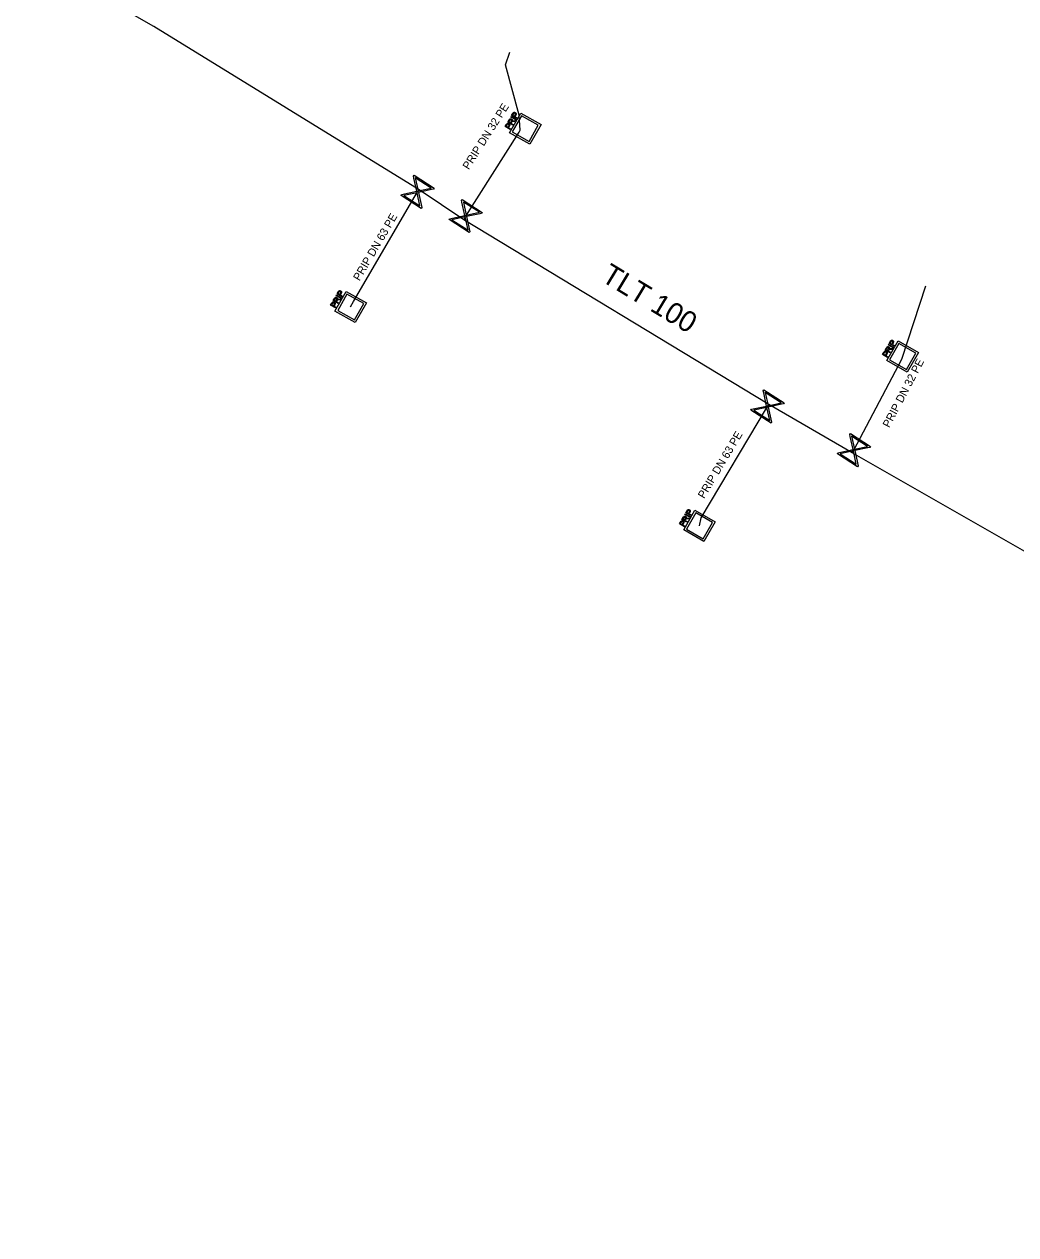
# Model space of a CAD drawing. Extents: x -643842 to -636370, y -1119190 to -1110210.
# Drawn here: x -642004.6 to -641942.7, y -1113730.9 to -1113655.3 of the extents above; entities that cross this region are included whole.
import ezdxf

# ---------------------------------------------------------------- set-up
doc = ezdxf.new("R2010")
doc.units = 0
for name, color, linetype in [('22', 7, 'Continuous'), ('Default', 7, 'Continuous'), ('Level 16', 7, 'Continuous'), ('Level 18', 7, 'Continuous'), ('Level 20', 7, 'Continuous'), ('Level 21', 7, 'Continuous'), ('Level 23', 7, 'Continuous')]:
    doc.layers.add(name, color=color, linetype=linetype)

msp = doc.modelspace()

# ---------------------------------------------------------------- linework, layer by layer
at = {"layer": 'Default'}
for points in [[(-641974.372, -1113661.322), (-641974.348, -1113661.281), (-641974.327, -1113661.264), (-641974.306, -1113661.247), (-641974.278, -1113661.247), (-641974.249, -1113661.246), (-641974.224, -1113661.261), (-641974.19, -1113661.28), (-641974.18, -1113661.314), (-641974.17, -1113661.348), (-641974.189, -1113661.396), (-641974.171, -1113661.385), (-641974.159, -1113661.381), (-641974.133, -1113661.372), (-641974.098, -1113661.37)], [(-641974.239, -1113661.41), (-641974.222, -1113661.381), (-641974.219, -1113661.362), (-641974.216, -1113661.343), (-641974.224, -1113661.327), (-641974.232, -1113661.312), (-641974.248, -1113661.303), (-641974.269, -1113661.291), (-641974.293, -1113661.299), (-641974.316, -1113661.306), (-641974.336, -1113661.341)], [(-641974.143, -1113660.926), (-641974.126, -1113660.895), (-641974.113, -1113660.88), (-641974.096, -1113660.86), (-641974.076, -1113660.85), (-641974.057, -1113660.84), (-641974.032, -1113660.842), (-641974.008, -1113660.844), (-641973.985, -1113660.857), (-641973.945, -1113660.88), (-641973.932, -1113660.921), (-641973.919, -1113660.961), (-641973.957, -1113661.027)], [(-641973.993, -1113661.006), (-641973.97, -1113660.966), (-641973.975, -1113660.941), (-641973.98, -1113660.916), (-641974.008, -1113660.9), (-641974.027, -1113660.889), (-641974.046, -1113660.891), (-641974.065, -1113660.893), (-641974.079, -1113660.906), (-641974.088, -1113660.915), (-641974.104, -1113660.944)], [(-641974.542, -1113661.621), (-641974.525, -1113661.591), (-641974.512, -1113661.575), (-641974.495, -1113661.556), (-641974.475, -1113661.546), (-641974.456, -1113661.536), (-641974.431, -1113661.538), (-641974.407, -1113661.54), (-641974.384, -1113661.553), (-641974.344, -1113661.576), (-641974.331, -1113661.616), (-641974.318, -1113661.657), (-641974.356, -1113661.722)], [(-641974.392, -1113661.702), (-641974.369, -1113661.662), (-641974.374, -1113661.637), (-641974.38, -1113661.612), (-641974.407, -1113661.596), (-641974.426, -1113661.585), (-641974.445, -1113661.587), (-641974.465, -1113661.588), (-641974.478, -1113661.602), (-641974.487, -1113661.611), (-641974.504, -1113661.639)], [(-641974.1, -1113661.42), (-641974.139, -1113661.422), (-641974.16, -1113661.425), (-641974.182, -1113661.428), (-641974.193, -1113661.434), (-641974.204, -1113661.441), (-641974.212, -1113661.449), (-641974.218, -1113661.454), (-641974.227, -1113661.47)], [(-641985.272, -1113672.462), (-641985.248, -1113672.421), (-641985.227, -1113672.404), (-641985.206, -1113672.387), (-641985.178, -1113672.387), (-641985.149, -1113672.386), (-641985.124, -1113672.401), (-641985.09, -1113672.42), (-641985.08, -1113672.454), (-641985.07, -1113672.488), (-641985.089, -1113672.536), (-641985.071, -1113672.525), (-641985.059, -1113672.521), (-641985.033, -1113672.512), (-641984.998, -1113672.51)], [(-641985.139, -1113672.55), (-641985.122, -1113672.521), (-641985.119, -1113672.502), (-641985.116, -1113672.483), (-641985.124, -1113672.467), (-641985.132, -1113672.452), (-641985.148, -1113672.443), (-641985.169, -1113672.431), (-641985.193, -1113672.439), (-641985.216, -1113672.446), (-641985.236, -1113672.481)], [(-641985, -1113672.56), (-641985.039, -1113672.562), (-641985.06, -1113672.565), (-641985.082, -1113672.568), (-641985.093, -1113672.574), (-641985.104, -1113672.581), (-641985.112, -1113672.589), (-641985.118, -1113672.594), (-641985.127, -1113672.61)], [(-641985.043, -1113672.066), (-641985.026, -1113672.035), (-641985.013, -1113672.02), (-641984.996, -1113672), (-641984.976, -1113671.99), (-641984.957, -1113671.98), (-641984.932, -1113671.982), (-641984.908, -1113671.984), (-641984.885, -1113671.997), (-641984.845, -1113672.02), (-641984.832, -1113672.061), (-641984.819, -1113672.101), (-641984.857, -1113672.167)], [(-641984.893, -1113672.146), (-641984.87, -1113672.106), (-641984.875, -1113672.081), (-641984.88, -1113672.056), (-641984.908, -1113672.04), (-641984.927, -1113672.029), (-641984.946, -1113672.031), (-641984.965, -1113672.033), (-641984.979, -1113672.046), (-641984.988, -1113672.055), (-641985.004, -1113672.084)], [(-641985.442, -1113672.761), (-641985.425, -1113672.731), (-641985.412, -1113672.715), (-641985.395, -1113672.696), (-641985.375, -1113672.686), (-641985.356, -1113672.676), (-641985.331, -1113672.678), (-641985.307, -1113672.68), (-641985.284, -1113672.693), (-641985.244, -1113672.716), (-641985.231, -1113672.756), (-641985.218, -1113672.797), (-641985.256, -1113672.862)], [(-641985.292, -1113672.842), (-641985.269, -1113672.802), (-641985.274, -1113672.777), (-641985.28, -1113672.752), (-641985.307, -1113672.736), (-641985.326, -1113672.725), (-641985.345, -1113672.727), (-641985.365, -1113672.728), (-641985.378, -1113672.742), (-641985.387, -1113672.751), (-641985.404, -1113672.779)], [(-641950.812, -1113675.552), (-641950.788, -1113675.511), (-641950.767, -1113675.494), (-641950.746, -1113675.477), (-641950.718, -1113675.477), (-641950.689, -1113675.476), (-641950.664, -1113675.491), (-641950.63, -1113675.51), (-641950.62, -1113675.544), (-641950.61, -1113675.578), (-641950.629, -1113675.626), (-641950.611, -1113675.615), (-641950.599, -1113675.611), (-641950.573, -1113675.602), (-641950.538, -1113675.6)], [(-641950.679, -1113675.64), (-641950.662, -1113675.611), (-641950.659, -1113675.592), (-641950.656, -1113675.573), (-641950.664, -1113675.557), (-641950.672, -1113675.542), (-641950.688, -1113675.533), (-641950.709, -1113675.521), (-641950.733, -1113675.529), (-641950.756, -1113675.536), (-641950.776, -1113675.571)], [(-641950.54, -1113675.65), (-641950.579, -1113675.652), (-641950.6, -1113675.655), (-641950.622, -1113675.658), (-641950.633, -1113675.664), (-641950.644, -1113675.671), (-641950.652, -1113675.679), (-641950.658, -1113675.684), (-641950.667, -1113675.7)], [(-641950.583, -1113675.156), (-641950.566, -1113675.125), (-641950.553, -1113675.11), (-641950.536, -1113675.09), (-641950.516, -1113675.08), (-641950.497, -1113675.07), (-641950.472, -1113675.072), (-641950.448, -1113675.074), (-641950.425, -1113675.087), (-641950.385, -1113675.11), (-641950.372, -1113675.151), (-641950.359, -1113675.191), (-641950.397, -1113675.257)], [(-641950.433, -1113675.236), (-641950.41, -1113675.196), (-641950.415, -1113675.171), (-641950.42, -1113675.146), (-641950.448, -1113675.13), (-641950.467, -1113675.119), (-641950.486, -1113675.121), (-641950.505, -1113675.123), (-641950.519, -1113675.136), (-641950.528, -1113675.145), (-641950.544, -1113675.174)], [(-641950.982, -1113675.851), (-641950.965, -1113675.821), (-641950.952, -1113675.805), (-641950.935, -1113675.786), (-641950.915, -1113675.776), (-641950.896, -1113675.766), (-641950.871, -1113675.768), (-641950.847, -1113675.77), (-641950.824, -1113675.783), (-641950.784, -1113675.806), (-641950.771, -1113675.846), (-641950.758, -1113675.887), (-641950.796, -1113675.952)], [(-641950.832, -1113675.932), (-641950.809, -1113675.892), (-641950.814, -1113675.867), (-641950.82, -1113675.842), (-641950.847, -1113675.826), (-641950.866, -1113675.815), (-641950.885, -1113675.817), (-641950.905, -1113675.818), (-641950.918, -1113675.832), (-641950.927, -1113675.841), (-641950.944, -1113675.869)], [(-641963.502, -1113686.132), (-641963.478, -1113686.091), (-641963.457, -1113686.074), (-641963.436, -1113686.057), (-641963.408, -1113686.057), (-641963.379, -1113686.056), (-641963.354, -1113686.071), (-641963.32, -1113686.09), (-641963.31, -1113686.124), (-641963.3, -1113686.158), (-641963.319, -1113686.206), (-641963.301, -1113686.195), (-641963.289, -1113686.191), (-641963.263, -1113686.182), (-641963.228, -1113686.18)], [(-641963.369, -1113686.22), (-641963.352, -1113686.191), (-641963.349, -1113686.172), (-641963.346, -1113686.153), (-641963.354, -1113686.137), (-641963.362, -1113686.122), (-641963.378, -1113686.113), (-641963.399, -1113686.101), (-641963.423, -1113686.109), (-641963.446, -1113686.116), (-641963.466, -1113686.151)], [(-641963.23, -1113686.23), (-641963.269, -1113686.232), (-641963.29, -1113686.235), (-641963.312, -1113686.238), (-641963.323, -1113686.244), (-641963.334, -1113686.251), (-641963.342, -1113686.259), (-641963.348, -1113686.264), (-641963.357, -1113686.28)], [(-641963.273, -1113685.736), (-641963.256, -1113685.705), (-641963.243, -1113685.69), (-641963.226, -1113685.67), (-641963.206, -1113685.66), (-641963.187, -1113685.65), (-641963.162, -1113685.652), (-641963.138, -1113685.654), (-641963.115, -1113685.667), (-641963.075, -1113685.69), (-641963.062, -1113685.731), (-641963.049, -1113685.771), (-641963.087, -1113685.837)], [(-641963.123, -1113685.816), (-641963.1, -1113685.776), (-641963.105, -1113685.751), (-641963.11, -1113685.726), (-641963.138, -1113685.71), (-641963.157, -1113685.699), (-641963.176, -1113685.701), (-641963.195, -1113685.703), (-641963.209, -1113685.716), (-641963.218, -1113685.725), (-641963.234, -1113685.754)], [(-641963.672, -1113686.431), (-641963.655, -1113686.401), (-641963.642, -1113686.385), (-641963.625, -1113686.366), (-641963.605, -1113686.356), (-641963.586, -1113686.346), (-641963.561, -1113686.348), (-641963.537, -1113686.35), (-641963.514, -1113686.363), (-641963.474, -1113686.386), (-641963.461, -1113686.426), (-641963.448, -1113686.467), (-641963.486, -1113686.532)], [(-641963.522, -1113686.512), (-641963.499, -1113686.472), (-641963.504, -1113686.447), (-641963.51, -1113686.422), (-641963.537, -1113686.406), (-641963.556, -1113686.395), (-641963.575, -1113686.397), (-641963.595, -1113686.398), (-641963.608, -1113686.412), (-641963.617, -1113686.421), (-641963.634, -1113686.449)]]:
    msp.add_open_spline(points, degree=3, dxfattribs=at)
at = {"layer": 'Level 16'}
for points in [[(-641980.304, -1113664.773), (-641979.043, -1113665.586), (-641979.079, -1113665.641), (-641979.205, -1113665.664), (-641980.026, -1113665.843), (-641979.82, -1113666.791), (-641979.856, -1113666.847), (-641981.117, -1113666.034), (-641981.081, -1113665.979), (-641980.131, -1113665.775), (-641980.31, -1113664.955), (-641980.34, -1113664.829), (-641980.304, -1113664.773)], [(-641980.223, -1113664.937), (-641980.045, -1113665.757), (-641979.227, -1113665.579), (-641980.223, -1113664.937)], [(-641979.933, -1113666.685), (-641980.112, -1113665.862), (-641980.934, -1113666.04), (-641979.933, -1113666.685)], [(-641977.304, -1113666.283), (-641976.043, -1113667.096), (-641976.079, -1113667.151), (-641976.205, -1113667.174), (-641977.026, -1113667.353), (-641976.82, -1113668.301), (-641976.856, -1113668.357), (-641978.117, -1113667.544), (-641978.081, -1113667.489), (-641977.131, -1113667.285), (-641977.31, -1113666.465), (-641977.34, -1113666.339), (-641977.304, -1113666.283)], [(-641977.223, -1113666.447), (-641977.045, -1113667.267), (-641976.227, -1113667.089), (-641977.223, -1113666.447)], [(-641976.933, -1113668.195), (-641977.112, -1113667.372), (-641977.934, -1113667.55), (-641976.933, -1113668.195)], [(-641958.464, -1113678.183), (-641957.203, -1113678.996), (-641957.239, -1113679.051), (-641957.365, -1113679.074), (-641958.186, -1113679.253), (-641957.98, -1113680.201), (-641958.016, -1113680.257), (-641959.277, -1113679.444), (-641959.241, -1113679.389), (-641958.291, -1113679.185), (-641958.47, -1113678.365), (-641958.5, -1113678.239), (-641958.464, -1113678.183)], [(-641958.383, -1113678.347), (-641958.205, -1113679.167), (-641957.387, -1113678.989), (-641958.383, -1113678.347)], [(-641958.093, -1113680.095), (-641958.272, -1113679.272), (-641959.094, -1113679.45), (-641958.093, -1113680.095)], [(-641953.064, -1113680.903), (-641951.803, -1113681.716), (-641951.839, -1113681.771), (-641951.965, -1113681.794), (-641952.786, -1113681.973), (-641952.58, -1113682.921), (-641952.616, -1113682.977), (-641953.877, -1113682.164), (-641953.841, -1113682.109), (-641952.891, -1113681.905), (-641953.07, -1113681.085), (-641953.1, -1113680.959), (-641953.064, -1113680.903)], [(-641952.983, -1113681.067), (-641952.805, -1113681.887), (-641951.987, -1113681.709), (-641952.983, -1113681.067)], [(-641952.693, -1113682.815), (-641952.872, -1113681.992), (-641953.694, -1113682.17), (-641952.693, -1113682.815)]]:
    msp.add_lwpolyline(points, dxfattribs=at)
at = {"layer": 'Level 18'}
for points in [[(-641974.139, -1113661.638), (-641974.45, -1113661.46), (-641974.372, -1113661.322)], [(-641973.637, -1113660.888), (-641972.377, -1113661.608), (-641973.078, -1113662.835), (-641974.338, -1113662.115), (-641973.637, -1113660.888)], [(-641973.957, -1113661.323), (-641974.269, -1113661.145), (-641974.246, -1113661.105), (-641973.934, -1113661.283), (-641973.957, -1113661.323)], [(-641973.898, -1113661.22), (-641974.21, -1113661.042), (-641974.143, -1113660.926)], [(-641974.171, -1113662.071), (-641973.125, -1113662.669), (-641972.544, -1113661.652), (-641973.589, -1113661.054), (-641974.171, -1113662.071)], [(-641974.104, -1113660.944), (-641974.15, -1113661.023), (-641974.039, -1113661.087)], [(-641974.039, -1113661.087), (-641973.993, -1113661.006)], [(-641973.957, -1113661.027), (-641974.003, -1113661.107), (-641973.875, -1113661.18), (-641973.898, -1113661.22)], [(-641974.298, -1113661.916), (-641974.609, -1113661.738), (-641974.542, -1113661.621)], [(-641974.504, -1113661.639), (-641974.549, -1113661.719), (-641974.438, -1113661.782)], [(-641974.438, -1113661.782), (-641974.392, -1113661.702)], [(-641974.356, -1113661.722), (-641974.402, -1113661.803), (-641974.275, -1113661.876), (-641974.298, -1113661.916)], [(-641974.336, -1113661.341), (-641974.392, -1113661.439), (-641974.289, -1113661.498)], [(-641974.289, -1113661.498), (-641974.239, -1113661.41)], [(-641974.227, -1113661.47), (-641974.254, -1113661.518), (-641974.115, -1113661.597), (-641974.139, -1113661.638)], [(-641974.098, -1113661.37), (-641973.982, -1113661.365), (-641974.012, -1113661.417), (-641974.1, -1113661.42)], [(-641985.039, -1113672.778), (-641985.35, -1113672.6), (-641985.272, -1113672.462)], [(-641985.236, -1113672.481), (-641985.292, -1113672.579), (-641985.189, -1113672.638)], [(-641984.537, -1113672.028), (-641983.277, -1113672.748), (-641983.978, -1113673.975), (-641985.238, -1113673.255), (-641984.537, -1113672.028)], [(-641985.189, -1113672.638), (-641985.139, -1113672.55)], [(-641984.857, -1113672.463), (-641985.169, -1113672.285), (-641985.146, -1113672.245), (-641984.834, -1113672.423), (-641984.857, -1113672.463)], [(-641985.127, -1113672.61), (-641985.154, -1113672.658), (-641985.015, -1113672.737), (-641985.039, -1113672.778)], [(-641984.798, -1113672.36), (-641985.11, -1113672.182), (-641985.043, -1113672.066)], [(-641985.071, -1113673.211), (-641984.025, -1113673.809), (-641983.444, -1113672.792), (-641984.489, -1113672.194), (-641985.071, -1113673.211)], [(-641985.004, -1113672.084), (-641985.05, -1113672.163), (-641984.939, -1113672.227)], [(-641984.998, -1113672.51), (-641984.882, -1113672.505), (-641984.912, -1113672.557), (-641985, -1113672.56)], [(-641984.939, -1113672.227), (-641984.893, -1113672.146)], [(-641984.857, -1113672.167), (-641984.903, -1113672.247), (-641984.775, -1113672.32), (-641984.798, -1113672.36)], [(-641985.198, -1113673.056), (-641985.509, -1113672.878), (-641985.442, -1113672.761)], [(-641985.404, -1113672.779), (-641985.449, -1113672.859), (-641985.338, -1113672.922)], [(-641985.338, -1113672.922), (-641985.292, -1113672.842)], [(-641985.256, -1113672.862), (-641985.302, -1113672.943), (-641985.175, -1113673.016), (-641985.198, -1113673.056)], [(-641950.579, -1113675.868), (-641950.89, -1113675.69), (-641950.812, -1113675.552)], [(-641950.776, -1113675.571), (-641950.832, -1113675.669), (-641950.729, -1113675.728)], [(-641950.077, -1113675.118), (-641948.817, -1113675.838), (-641949.518, -1113677.065), (-641950.778, -1113676.345), (-641950.077, -1113675.118)], [(-641950.729, -1113675.728), (-641950.679, -1113675.64)], [(-641950.397, -1113675.553), (-641950.709, -1113675.375), (-641950.686, -1113675.335), (-641950.374, -1113675.513), (-641950.397, -1113675.553)], [(-641950.338, -1113675.45), (-641950.65, -1113675.272), (-641950.583, -1113675.156)], [(-641950.611, -1113676.301), (-641949.565, -1113676.899), (-641948.984, -1113675.882), (-641950.029, -1113675.284), (-641950.611, -1113676.301)], [(-641950.544, -1113675.174), (-641950.59, -1113675.253), (-641950.479, -1113675.317)], [(-641950.538, -1113675.6), (-641950.422, -1113675.595), (-641950.452, -1113675.647), (-641950.54, -1113675.65)], [(-641950.479, -1113675.317), (-641950.433, -1113675.236)], [(-641950.397, -1113675.257), (-641950.443, -1113675.337), (-641950.315, -1113675.41), (-641950.338, -1113675.45)], [(-641950.738, -1113676.146), (-641951.049, -1113675.968), (-641950.982, -1113675.851)], [(-641950.944, -1113675.869), (-641950.989, -1113675.949), (-641950.878, -1113676.012)], [(-641950.878, -1113676.012), (-641950.832, -1113675.932)], [(-641950.796, -1113675.952), (-641950.842, -1113676.033), (-641950.715, -1113676.106), (-641950.738, -1113676.146)], [(-641950.667, -1113675.7), (-641950.694, -1113675.748), (-641950.555, -1113675.827), (-641950.579, -1113675.868)], [(-641963.269, -1113686.448), (-641963.58, -1113686.27), (-641963.502, -1113686.132)], [(-641963.466, -1113686.151), (-641963.522, -1113686.249), (-641963.419, -1113686.308)], [(-641962.767, -1113685.698), (-641961.507, -1113686.418), (-641962.208, -1113687.645), (-641963.468, -1113686.925), (-641962.767, -1113685.698)], [(-641963.419, -1113686.308), (-641963.369, -1113686.22)], [(-641963.087, -1113686.133), (-641963.399, -1113685.955), (-641963.376, -1113685.915), (-641963.064, -1113686.093), (-641963.087, -1113686.133)], [(-641963.028, -1113686.03), (-641963.34, -1113685.852), (-641963.273, -1113685.736)], [(-641963.301, -1113686.881), (-641962.255, -1113687.479), (-641961.674, -1113686.462), (-641962.719, -1113685.864), (-641963.301, -1113686.881)], [(-641963.234, -1113685.754), (-641963.28, -1113685.833), (-641963.169, -1113685.897)], [(-641963.228, -1113686.18), (-641963.112, -1113686.175), (-641963.142, -1113686.227), (-641963.23, -1113686.23)], [(-641963.169, -1113685.897), (-641963.123, -1113685.816)], [(-641963.087, -1113685.837), (-641963.133, -1113685.917), (-641963.005, -1113685.99), (-641963.028, -1113686.03)], [(-641963.428, -1113686.726), (-641963.739, -1113686.548), (-641963.672, -1113686.431)], [(-641963.634, -1113686.449), (-641963.679, -1113686.529), (-641963.568, -1113686.592)], [(-641963.568, -1113686.592), (-641963.522, -1113686.512)], [(-641963.486, -1113686.532), (-641963.532, -1113686.613), (-641963.405, -1113686.686), (-641963.428, -1113686.726)], [(-641963.357, -1113686.28), (-641963.384, -1113686.328), (-641963.245, -1113686.407), (-641963.269, -1113686.448)]]:
    msp.add_lwpolyline(points, dxfattribs=at)
at = {"layer": 'Level 21'}
msp.add_lwpolyline([(-641873.9, -1113743.75), (-641874.14, -1113743.29), (-641875.92, -1113739.91), (-641878.16, -1113735.53), (-641882.26, -1113729.36), (-641885.55, -1113724.92), (-641888.37, -1113721.73), (-641893.14, -1113717.58), (-641895.32, -1113716), (-641905.37, -1113709.33), (-641912.23, -1113705.41), (-641929.14, -1113695.91), (-641935.76, -1113691.93), (-641952.96, -1113682.11), (-641958.15, -1113679.09), (-641977.2, -1113667.56), (-641979.98, -1113665.68), (-641996.54, -1113655.48), (-642004.64, -1113650.84)], dxfattribs=at)
at = {"layer": 'Level 23'}
for points in [[(-641977.2, -1113667.56), (-641977.08, -1113667.32), (-641973.75, -1113662.09), (-641973.67, -1113661.95), (-641973.74, -1113661.02), (-641974.6, -1113657.87), (-641974.32, -1113657.08)], [(-641984.26, -1113673), (-641984.09, -1113672.66), (-641980.08, -1113665.81), (-641979.98, -1113665.68)], [(-641952.96, -1113682.11), (-641952.84, -1113681.94), (-641949.86, -1113676.25), (-641948.36, -1113671.67)], [(-641962.49, -1113686.67), (-641962.38, -1113686.16), (-641958.24, -1113679.22), (-641958.15, -1113679.09)]]:
    msp.add_lwpolyline(points, dxfattribs=at)

# ---------------------------------------------------------------- texts
at = {"layer": '22'}
for s, rotation, p in [('PRIP DN 32 PE', 57.51463, (-641976.889, -1113664.465)), ('PRIP DN 63 PE', 59.65523, (-641983.707, -1113671.413)), ('PRIP DN 32 PE', 62.35779, (-641950.633, -1113680.581)), ('PRIP DN 63 PE', 59.18216, (-641962.192, -1113685.008))]:
    msp.add_text(s, height=0.5, rotation=rotation, dxfattribs=at).set_placement(p)
at = {"layer": 'Level 20'}
msp.add_text('TLT 100', height=1.3, rotation=328.8156, dxfattribs=at).set_placement((-641968.694, -1113671.338))

doc.saveas('drawing.dxf')
